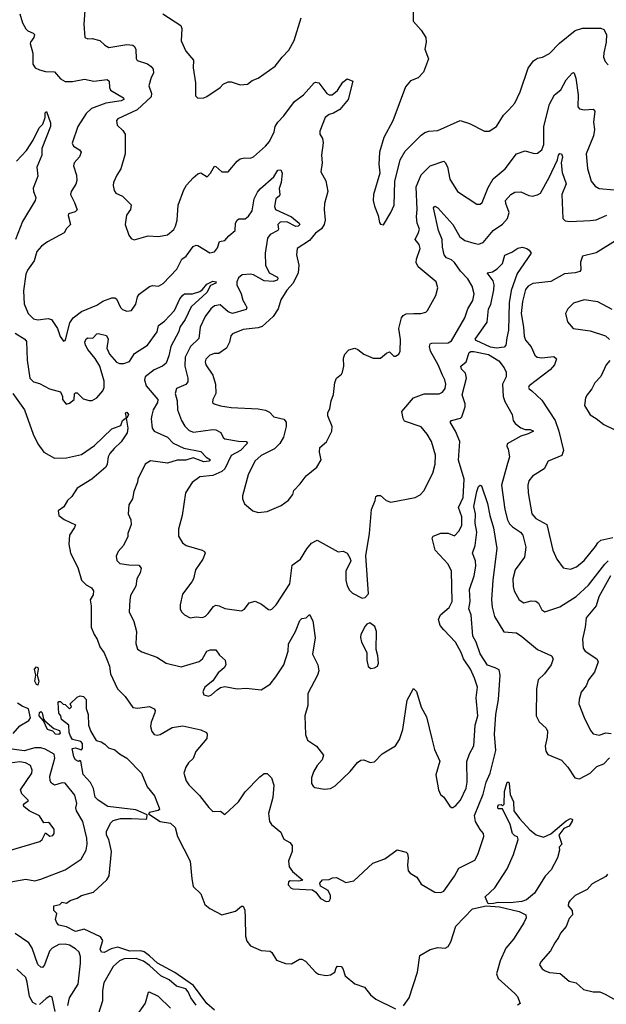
# Model space of a CAD drawing. Extents: x 1493970 to 1595317, y 729910 to 844791.
# Tile 288 of 338: x 1576035 to 1579922, y 795402 to 801934. Entities that reach past the tile are written whole.
import ezdxf

# ---------------------------------------------------------------- set-up
doc = ezdxf.new("R2010")
doc.units = 0

msp = doc.modelspace()

# ---------------------------------------------------------------- linework, layer by layer
at = {"layer": '0CON10XD'}
for points in [[(1578643.8, 802105), (1578641.2, 801925), (1578695, 801863.3), (1578725.8, 801815.8), (1578728.8, 801785), (1578719.3, 801739.3), (1578743.3, 801675), (1578710, 801585), (1578675, 801547.5), (1578625, 801527.5), (1578592.1, 801487.9), (1578506.6, 801263.4), (1578446.8, 801153.2), (1578418.8, 801055), (1578416.1, 801013.9), (1578413.8, 800975), (1578422, 800915), (1578380, 800775), (1578378, 800735), (1578385.9, 800695.9), (1578410, 800635), (1578418.3, 800588.3), (1578426.4, 800576.4), (1578445, 800573.8), (1578494.2, 800655), (1578516.1, 800703.9), (1578519.8, 800860.2), (1578556.3, 801003.7), (1578588.3, 801061.7), (1578695, 801167.5), (1578718.8, 801185), (1578745, 801194.4), (1578805, 801198.1), (1578954.4, 801264.4), (1579015.5, 801245.5), (1579115, 801194), (1579145, 801194), (1579195, 801226.2), (1579240.2, 801299.8), (1579275, 801336), (1579315, 801380), (1579351.2, 801455), (1579405, 801612.5), (1579438.8, 801661.2), (1579465, 801678.8), (1579500, 801685), (1579545, 801710), (1579611.2, 801778.8), (1579715, 801862.1), (1579765, 801877.5), (1579885, 801877.8), (1579905, 801868), (1579922.2, 801835), (1579920.5, 801785), (1579904.5, 801715), (1579904.3, 801685), (1579915, 801657.5), (1579933.3, 801635)], [(1576468.6, 802025), (1576458.9, 801905), (1576466.7, 801815), (1576485, 801806.2), (1576515, 801809.2), (1576565, 801795.6), (1576598, 801765), (1576625, 801749.5), (1576745, 801768.2), (1576783.8, 801765), (1576795.4, 801755.4), (1576804.4, 801735), (1576807.2, 801677.2), (1576813.4, 801663.4), (1576881.2, 801641.2), (1576905, 801624.3), (1576918.6, 801605), (1576920.3, 801579.7), (1576905, 801550), (1576891.4, 801495), (1576907.5, 801445), (1576905, 801422), (1576813.4, 801336.6), (1576685, 801275.8), (1576676.7, 801265), (1576680, 801235), (1576718.3, 801198.3), (1576734.1, 801174.1), (1576734.5, 801105), (1576733.1, 801045), (1576705.6, 800945), (1576678.3, 800901.7), (1576656.8, 800853.2), (1576654.4, 800834.4), (1576660.6, 800800.6), (1576672.3, 800782.3), (1576715, 800763.8), (1576772.5, 800705), (1576769.2, 800675), (1576743, 800637), (1576734, 800575), (1576756.7, 800505), (1576772.3, 800482.3), (1576793.9, 800473.9), (1576885, 800499.2), (1576955, 800495.8), (1577015, 800505.8), (1577055, 800543.1), (1577067.7, 800565), (1577077.3, 800605), (1577085, 800702.5), (1577121.8, 800805), (1577139.4, 800835), (1577184.2, 800885), (1577215, 800912), (1577235, 800918), (1577277.7, 800892.3), (1577298.8, 800915), (1577325, 800962.5), (1577335, 800960), (1577374.4, 800924.4), (1577415, 800924.2), (1577476.7, 800995), (1577495, 801010), (1577525, 801017.5), (1577565, 801016.2), (1577585, 801023.8), (1577664.5, 801095.5), (1577689.4, 801125), (1577720.2, 801189.8), (1577728.1, 801225), (1577746, 801254), (1577785, 801295.6), (1577855, 801391.8), (1577914.2, 801435.8), (1577985, 801513.8), (1577995, 801520), (1578015.8, 801515.8), (1578069.2, 801445), (1578085, 801435.6), (1578105, 801435.6), (1578140, 801465), (1578175, 801520), (1578205, 801542.5), (1578242.5, 801525), (1578211.8, 801405), (1578155, 801338.8), (1578115, 801314.6), (1578084.4, 801305), (1578059.3, 801285), (1578023.1, 801195), (1578022.9, 801175), (1578041.9, 801145), (1578046.4, 801116.4), (1578034.7, 801035.3), (1578037.9, 800985), (1578030, 800925), (1578062.2, 800865), (1578077.5, 800795), (1578054.4, 800714.4), (1578051.9, 800675), (1578058.6, 800605), (1578051.4, 800575), (1578035, 800546.2), (1577995, 800516.7), (1577955, 800470), (1577874, 800415), (1577869.4, 800375), (1577884.4, 800305), (1577878.9, 800255), (1577846.7, 800185), (1577805, 800139.5), (1577764.3, 800075), (1577747.3, 800015), (1577714.2, 799965.8), (1577640.4, 799899.6), (1577615, 799890.2), (1577515, 799878.5), (1577445, 799848.8), (1577434.2, 799835.8), (1577425.5, 799794.5), (1577404.6, 799755.4), (1577355, 799719.4), (1577325, 799718.9), (1577295, 799708.9), (1577268.3, 799681.7), (1577263.3, 799665), (1577268.1, 799645), (1577314.4, 799575), (1577333, 799517), (1577334.2, 799455), (1577313.6, 799413.6), (1577313.3, 799395), (1577322.5, 799385), (1577365, 799371.4), (1577435, 799361.9), (1577615, 799351.8), (1577663.7, 799343.7), (1577690.2, 799330.2), (1577719.7, 799299.7), (1577785, 799284.2), (1577800.8, 799265), (1577800.6, 799235), (1577781.9, 799165), (1577757.9, 799122.1), (1577722.2, 799087.8), (1577635, 799043.1), (1577591.9, 799005), (1577549.4, 798915), (1577511.2, 798775), (1577510, 798755), (1577525, 798722.5), (1577580, 798675), (1577615, 798663.8), (1577675, 798671.2), (1577768.3, 798711.7), (1577815, 798746.2), (1577844, 798785), (1577851.7, 798811.7), (1577894, 798855), (1577932.8, 798907.2), (1578003.3, 798965), (1578033.3, 799015), (1578020.8, 799065), (1578022.9, 799095), (1578066.7, 799133.3), (1578102.9, 799205), (1578104.4, 799234.4), (1578077.5, 799305), (1578075.8, 799325), (1578090, 799355), (1578098, 799405), (1578113, 799447), (1578122.5, 799527.5), (1578133.9, 799556.1), (1578167.7, 799582.3), (1578173.8, 799595), (1578182, 799635), (1578180.5, 799689.5), (1578188.8, 799715), (1578215, 799743.3), (1578255, 799753.8), (1578275, 799746.2), (1578315, 799716), (1578377.5, 799687.5), (1578425, 799688.1), (1578465, 799722.5), (1578485, 799730.8), (1578515, 799701.2), (1578525, 799702), (1578546.2, 799715), (1578555.8, 799734.2), (1578558.3, 799811.7), (1578548, 799885), (1578564.2, 799955.8), (1578575, 799970.6), (1578595, 799981.5), (1578645.6, 799984.4), (1578692.5, 799985), (1578725, 799994.4), (1578738, 800005), (1578792, 800105), (1578805.8, 800155), (1578794.3, 800194.3), (1578674.6, 800294.6), (1578663, 800323), (1578664.6, 800345), (1578688.1, 800415), (1578682, 800442), (1578654.2, 800475), (1578678.3, 800521.7), (1578683.1, 800545), (1578667.8, 800585), (1578663.3, 800625), (1578667.9, 800675), (1578661.9, 800825), (1578695.9, 800905), (1578754.3, 800965), (1578845, 800994.2), (1578855, 800986.2), (1578868.5, 800958.5), (1578885.4, 800875.4), (1578935, 800794.3), (1579065, 800710.8), (1579085, 800710.8), (1579098.9, 800721.1), (1579139, 800821), (1579171.6, 800878.4), (1579251.1, 800945), (1579325.9, 801044.1), (1579385, 801064.4), (1579443, 801047), (1579465, 801048.8), (1579495, 801070), (1579506.9, 801105), (1579507.8, 801225), (1579545, 801372.9), (1579577.9, 801435), (1579620.7, 801469.3), (1579655, 801535.7), (1579695, 801578.8), (1579705, 801583.3), (1579708.8, 801578.8), (1579719.4, 801545), (1579736, 801435), (1579732.2, 801355), (1579745, 801342.7), (1579775, 801336.2), (1579835, 801340), (1579846.4, 801326.4), (1579836.5, 801255), (1579843.5, 801205), (1579837.7, 801162.3), (1579788.2, 801045), (1579796.6, 800946.6), (1579821.7, 800861.7), (1579848.7, 800828.7), (1579875, 800814.4), (1579974.4, 800804.4)], [(1576035, 801972), (1576052.3, 801912.3), (1576075, 801873.5), (1576089.2, 801859.2), (1576124.4, 801845), (1576133.2, 801835), (1576128.9, 801815), (1576105.7, 801785), (1576104.3, 801775), (1576120.6, 801710.6), (1576121.2, 801638.8), (1576136, 801615), (1576165, 801600.6), (1576205, 801590), (1576265, 801587.8), (1576305, 801542.5), (1576335, 801524.4), (1576385, 801522.7), (1576465, 801539.4), (1576525, 801526.5), (1576615, 801538), (1576627.5, 801525), (1576629.1, 801485), (1576636.8, 801466.8), (1576722.9, 801415), (1576725.5, 801405), (1576708, 801395), (1576605, 801379.6), (1576510.5, 801345), (1576475, 801310.5), (1576420.5, 801225), (1576382.5, 801115), (1576390, 801095), (1576431.5, 801071.5), (1576441.4, 801055), (1576430, 801025), (1576395.6, 800985), (1576390, 800965), (1576411.4, 800901.4), (1576413.5, 800866.5), (1576406.7, 800843.3), (1576375.7, 800794.3), (1576371.4, 800775), (1576398.8, 800721.2), (1576415, 800672.5), (1576401.1, 800658.9), (1576358.8, 800645), (1576356.2, 800635), (1576370.8, 800575), (1576345, 800548.8), (1576330.3, 800519.7), (1576219.4, 800460.6), (1576178.9, 800431.1), (1576147.5, 800395), (1576130.8, 800335), (1576087.2, 800272.8), (1576074.6, 800245), (1576059.1, 800135), (1576065, 800050), (1576091.5, 799985), (1576125, 799950.5), (1576155, 799943.1), (1576222.3, 799952.3), (1576244.6, 799944.6), (1576285.5, 799885.5), (1576302.1, 799832.1), (1576325, 799801.2), (1576335, 799806.7), (1576340.3, 799819.7), (1576367, 799923), (1576389.2, 799955), (1576445, 799998.8), (1576545, 800040.7), (1576585, 800066.2), (1576645, 800088.9), (1576665, 800089.4), (1576675, 800082), (1576702.5, 800025), (1576715, 800012), (1576745, 800000), (1576775, 800003.8), (1576805, 800046.7), (1576814.5, 800095), (1576826.2, 800113.8), (1576895, 800162.9), (1576915, 800170), (1576955, 800166.7), (1576985, 800184), (1577075, 800278.6), (1577110, 800345), (1577137.5, 800365), (1577185, 800430), (1577205, 800438.8), (1577215, 800436.2), (1577295, 800387.5), (1577325, 800392.9), (1577345, 800420.6), (1577358.7, 800461.3), (1577395, 800468.6), (1577420.2, 800499.8), (1577461.4, 800535), (1577465.4, 800584.6), (1577475.4, 800604.6), (1577486.8, 800613.2), (1577528.1, 800611.9), (1577550.4, 800629.6), (1577575, 800666), (1577588.1, 800745), (1577610.5, 800789.5), (1577627.8, 800812.2), (1577719.4, 800890.6), (1577745, 800936.1), (1577765, 800937.5), (1577773.9, 800915), (1577766.6, 800853.4), (1577753.2, 800815), (1577758.8, 800775), (1577755.7, 800764.3), (1577731.9, 800745), (1577724.2, 800695), (1577728.8, 800675), (1577835.5, 800625), (1577885.6, 800585), (1577890, 800575), (1577879.2, 800565), (1577865, 800562.9), (1577805, 800593.3), (1577759.7, 800590.2), (1577745.5, 800575), (1577749.6, 800545), (1577744.7, 800535.3), (1577695, 800508), (1577676.7, 800485), (1577662, 800385), (1577663.8, 800305), (1577688, 800255), (1577741.9, 800225), (1577745.2, 800215), (1577740, 800205), (1577715, 800196.5), (1577655, 800200.5), (1577585, 800240.5), (1577565, 800244.8), (1577508.3, 800241.7), (1577485, 800220.8), (1577473.3, 800195), (1577474.5, 800175), (1577503.3, 800115), (1577513.7, 800073.7), (1577532, 800042)], [(1576983.7, 801973.7), (1577102.5, 801895), (1577108.1, 801875), (1577104.3, 801794.3), (1577135.8, 801725), (1577185.8, 801665), (1577184.2, 801615), (1577200.6, 801515), (1577199.3, 801429.3), (1577215, 801413.3), (1577255, 801416.2), (1577275, 801424), (1577363.8, 801485), (1577383.8, 801505), (1577415, 801521.2), (1577435, 801521.2), (1577495, 801501.2), (1577545, 801506.7)], [(1577545, 801506.7), (1577575, 801531.2), (1577615, 801546.7), (1577726.7, 801625), (1577774.1, 801685.9), (1577818.8, 801731.2), (1577854, 801795), (1577900.8, 801945)], [(1576014.1, 800995), (1576079.3, 801065), (1576124.6, 801135), (1576162.9, 801217.1), (1576188.6, 801241.4), (1576203.3, 801285), (1576204, 801315), (1576212.5, 801325), (1576239.1, 801249.1), (1576238.9, 801225), (1576181.3, 801078.7), (1576181.4, 801035), (1576148.1, 800955), (1576154.4, 800895), (1576124.6, 800815.4), (1576125.5, 800795), (1576140.6, 800755), (1576138.1, 800735), (1576054.1, 800595.9), (1576006.4, 800475)], [(1577532, 800042), (1577540.8, 800025), (1577535, 800010.8), (1577445.3, 799984.7), (1577415, 799996.1), (1577362.8, 800042.7), (1577325, 800036.6), (1577300.3, 800015), (1577264.7, 799965), (1577230, 799895), (1577221.1, 799818.9), (1577165.4, 799765), (1577130, 799695), (1577128.1, 799635), (1577149.3, 799555), (1577148.5, 799531.5), (1577135.3, 799514.7), (1577073.1, 799486.9), (1577063.8, 799455), (1577077.3, 799405), (1577081.2, 799345), (1577106.7, 799275), (1577128, 799238), (1577157.6, 799207.6), (1577186.9, 799196.9), (1577314.7, 799214.7), (1577335, 799212.8), (1577366.5, 799195), (1577382.4, 799162.4), (1577393.4, 799153.4), (1577485, 799138.2), (1577536.3, 799136.3), (1577544.2, 799125), (1577539.5, 799119.5), (1577497.3, 799075), (1577435, 799043.1), (1577394.7, 798955.3), (1577375, 798936.9), (1577315, 798909.3), (1577227.8, 798902.2), (1577177.2, 798862.8), (1577134.2, 798795), (1577110.8, 798645), (1577087.5, 798555), (1577087.3, 798507.3), (1577113.4, 798463.4), (1577136.8, 798446.8), (1577244.2, 798414.2), (1577260, 798405), (1577263.3, 798395), (1577248.8, 798355), (1577198.8, 798285), (1577186.2, 798225), (1577176.2, 798205), (1577113.3, 798123.3), (1577098.3, 798051.7), (1577098.8, 798025), (1577106.4, 798006.4), (1577127.5, 797985), (1577165, 797966.7), (1577205, 797973.3), (1577245, 797968.8), (1577265, 797976.7), (1577284.2, 797995.8), (1577318.3, 798041.7), (1577335, 798049.2), (1577355.5, 798045.5), (1577395, 798028.6), (1577505, 798012), (1577525, 798023.8), (1577556.2, 798065), (1577595, 798076), (1577636.9, 798056.9), (1577682.3, 798022.3), (1577695, 798018.8), (1577705, 798023.8), (1577735, 798053.3), (1577825, 798191.2), (1577840.8, 798315), (1577895.7, 798355), (1577937, 798423), (1577968.3, 798461.7), (1578005, 798482), (1578145, 798403.8), (1578178.3, 798408.3), (1578203.9, 798393.9), (1578223.3, 798365), (1578228.8, 798345), (1578196, 798275), (1578195.8, 798215), (1578205, 798177.5), (1578219.5, 798149.5), (1578239.3, 798129.3), (1578305, 798097.5), (1578325, 798100), (1578346, 798125), (1578328.3, 798378.3), (1578351.9, 798525), (1578365.8, 798685), (1578391.2, 798745), (1578395, 798770), (1578405, 798777.5), (1578425, 798776.7), (1578463.9, 798743.9), (1578495, 798733.3), (1578655.5, 798764.5), (1578687.4, 798782.6), (1578712.4, 798807.6), (1578772.5, 798925), (1578787.5, 798985), (1578789.2, 799045), (1578764.2, 799135), (1578735.7, 799185), (1578695, 799234), (1578585, 799270), (1578575, 799287.5), (1578567.5, 799335), (1578645, 799425.6), (1578715, 799451.1), (1578815, 799452.5), (1578837, 799463), (1578853, 799487), (1578858.1, 799515), (1578851.9, 799545), (1578835.5, 799575), (1578808.1, 799645), (1578757.2, 799735), (1578750.9, 799765), (1578755, 799783.3), (1578765, 799788.6), (1578875, 799790.8), (1578895, 799802.9), (1578984.7, 799955), (1579005, 800016.2), (1579038.3, 800071.7), (1579045.4, 800115), (1579032.5, 800165), (1579005.3, 800215), (1578956.2, 800265), (1578915, 800322.9), (1578895, 800340), (1578862.5, 800355), (1578846.9, 800375), (1578836.7, 800425), (1578835.2, 800475.2), (1578809.2, 800535), (1578776.9, 800685), (1578785, 800697.1), (1578805, 800686.4), (1578904.4, 800575), (1578952.3, 800492.3), (1578985, 800468.7), (1579045, 800450.4), (1579075, 800445.5), (1579105.7, 800455), (1579171.9, 800535), (1579235, 800577.3), (1579268.2, 800615), (1579278, 800655), (1579255.6, 800715), (1579254.4, 800735), (1579290, 800775), (1579315, 800788.9), (1579355, 800792.9), (1579407.7, 800767.7), (1579433.9, 800763.9), (1579465, 800771.2), (1579485, 800784), (1579543.2, 800886.8), (1579599.4, 801005), (1579605, 801035.8), (1579615, 801046.7), (1579625, 801044.2), (1579632.7, 801025), (1579622.5, 800985), (1579629.4, 800919.4), (1579656.2, 800845), (1579627.1, 800775), (1579634.4, 800615), (1579650.4, 800600.4), (1579680, 800595), (1579815, 800602.5), (1579855, 800606.2), (1579925, 800636.1)], [(1579995, 800473.1), (1579855, 800386.7), (1579763.3, 800365), (1579750.8, 800325), (1579754, 800275), (1579746.4, 800263.6), (1579716, 800254), (1579645, 800248.9), (1579555, 800196.8), (1579435, 800182.7), (1579403.1, 800165), (1579386.2, 800145), (1579366.7, 800065), (1579357.5, 799985), (1579373.8, 799895), (1579377.5, 799835), (1579386.9, 799806.9), (1579425, 799764), (1579448.7, 799708.7), (1579463.8, 799695), (1579495, 799690), (1579575, 799699.5), (1579592.5, 799685), (1579578.5, 799645), (1579549.2, 799610.8), (1579411.2, 799505), (1579406.2, 799495), (1579410, 799485), (1579429.3, 799470.7), (1579495, 799410.6), (1579583.1, 799275), (1579608.2, 799205), (1579639.2, 799075), (1579626.8, 799043.2), (1579536.7, 799005), (1579511.2, 798955), (1579433.8, 798905), (1579408, 798875), (1579401.4, 798845), (1579404.4, 798795), (1579428.6, 798655), (1579455, 798625.6), (1579527.1, 798585), (1579567.5, 798415), (1579594, 798355), (1579635, 798298), (1579685, 798288), (1579725, 798304.2), (1579775, 798345.8), (1579850.8, 798439.1), (1579865, 798463.3), (1579885, 798481.5), (1579965, 798498.5)], [(1579195, 799755.3), (1579155, 799761.9), (1579060, 799805), (1579052.4, 799815), (1579132.2, 799927.8), (1579142, 800015), (1579156.2, 800045), (1579177.3, 800142.7), (1579179.2, 800175), (1579172.5, 800202.5), (1579133.3, 800255), (1579167.9, 800262.1), (1579198.8, 800281.2), (1579234, 800316), (1579248.7, 800371.3), (1579295, 800390.9), (1579335, 800419.1), (1579365, 800424.3), (1579395, 800415.8), (1579411.2, 800405), (1579423.3, 800385), (1579330.7, 800249.3), (1579291.9, 800138.1), (1579278.2, 800055), (1579273.1, 799875), (1579263.6, 799823.6), (1579255.2, 799774.8), (1579245, 799761.1), (1579195, 799755.3)], [(1576004.4, 799855), (1576068.1, 799815), (1576079.5, 799799.5), (1576083.6, 799675), (1576102.5, 799555), (1576125, 799532), (1576165, 799520), (1576231.2, 799485), (1576305.8, 799465.8), (1576317.5, 799435), (1576317.5, 799415), (1576343, 799383), (1576365, 799390), (1576396.2, 799413.8), (1576398.3, 799451.7), (1576405, 799457.5), (1576415, 799457.5), (1576455, 799418.8), (1576495, 799407.1), (1576515, 799408.6), (1576546, 799425), (1576585, 799472), (1576593.5, 799495), (1576594.6, 799535), (1576565.2, 799635.2), (1576535, 799685.6), (1576486.4, 799745), (1576471.1, 799775), (1576466.5, 799795), (1576475, 799817.5), (1576485, 799824.4), (1576519.1, 799820.9), (1576545, 799850), (1576555, 799852.9), (1576609.5, 799839.5), (1576620, 799815), (1576612.2, 799755), (1576628.8, 799715), (1576675, 799662.7), (1576695, 799653.8), (1576725, 799653.1), (1576762.9, 799667.1), (1576795, 799719.5), (1576882.3, 799775), (1576946.3, 799863.7), (1576954.4, 799905), (1576995, 799933.8), (1577059.7, 800005), (1577095, 800082.5), (1577115, 800106), (1577125.7, 800114.3), (1577180, 800115), (1577229.1, 800130.9), (1577246.8, 800143.2), (1577275, 800178.6), (1577315, 800199.5), (1577336.7, 800195), (1577334.2, 800185), (1577300, 800170), (1577274.3, 800125), (1577170, 800030), (1577131.1, 799945), (1577095.4, 799895), (1577088.2, 799865), (1577037.1, 799765), (1577023.9, 799705), (1577004.5, 799655.5), (1576981.2, 799635), (1576925, 799610.3), (1576867.1, 799565), (1576862.1, 799545), (1576871.8, 799505), (1576949.2, 799415), (1576947.7, 799395), (1576919.1, 799345), (1576910.6, 799309.4), (1576905.6, 799285), (1576913.3, 799225), (1576925.7, 799205), (1577014.1, 799164.1), (1577050.6, 799125), (1577122.1, 799092.1), (1577235, 799069.2), (1577271.2, 799031.2), (1577298.6, 799015), (1577290, 799005), (1577255, 798999.8), (1577185, 799028.1), (1577135, 799011.6), (1577078.8, 799011.2), (1577015, 798991.1), (1576901.8, 799008.2), (1576865.8, 798985), (1576816.7, 798885), (1576816.2, 798865), (1576791.9, 798805), (1576782.9, 798755), (1576758, 798715), (1576753.8, 798655), (1576771.2, 798615), (1576773.8, 798585), (1576752, 798525), (1576751.2, 798505), (1576722.5, 798445), (1576687.5, 798405), (1576674, 798375), (1576677.3, 798347.3), (1576697.1, 798327.1), (1576758.1, 798318.1), (1576825, 798315.8), (1576840, 798295), (1576832, 798265), (1576811.1, 798225), (1576803.5, 798175), (1576767.8, 798115), (1576763.4, 798083.4), (1576760.6, 798005), (1576790.6, 797940.6), (1576808.8, 797875), (1576803.3, 797795), (1576815, 797758.8), (1576845, 797739.4), (1576942.5, 797705), (1577005.7, 797665.7), (1577105, 797640), (1577224.2, 797675.8), (1577245.5, 797695), (1577275, 797744.3), (1577295.7, 797754.3), (1577335, 797754.2), (1577358.9, 797718.9), (1577395.8, 797685), (1577400, 797655), (1577388.6, 797635), (1577349.5, 797600.5), (1577315, 797548.6), (1577262, 797505), (1577249.2, 797475), (1577254.3, 797454.3), (1577285, 797446.2), (1577306.7, 797455), (1577342.4, 797487.6), (1577365, 797502.9), (1577395, 797509.4), (1577475, 797494.5), (1577535, 797499.5), (1577635, 797489.4), (1577693.3, 797526.7), (1577732.9, 797575), (1577784.4, 797655), (1577813.8, 797745), (1577816, 797794), (1577861.8, 797875), (1577890.7, 797949.3), (1577905, 797962), (1577933.6, 797966.4), (1577955, 797987.5), (1577976.1, 797946.1), (1577992.3, 797832.3), (1577975.6, 797725), (1578010, 797655), (1578017.1, 797615), (1578008.1, 797585), (1577944.4, 797465), (1577944.2, 797385), (1577924.4, 797315), (1577927.5, 797192.5), (1577941.2, 797155), (1578001.2, 797115), (1578048, 797055), (1578038, 797025), (1578005, 796986.2), (1577981.9, 796945), (1577967.5, 796905), (1577967.7, 796867.7), (1577978.3, 796848.3), (1577990.5, 796840.5), (1578055, 796830), (1578095, 796834), (1578125, 796852), (1578224.4, 796945.6), (1578274.1, 797005.9), (1578295, 797022.5), (1578315, 797023.3), (1578356.4, 797006.4), (1578385, 797010), (1578437, 797063), (1578525, 797116.2), (1578550.7, 797159.3), (1578573.3, 797225), (1578601.2, 797418.8), (1578645, 797497.5), (1578665, 797477.5), (1578694.5, 797374.5), (1578729.3, 797309.3), (1578766, 797164), (1578782.7, 797092.7), (1578818.8, 797015), (1578791.4, 796925), (1578810.8, 796825), (1578824, 796795), (1578845.8, 796775.8), (1578885, 796717.5), (1578895, 796707.5), (1578905, 796707.5), (1578925, 796721.2), (1578955, 796756.2), (1578993.1, 796835), (1579000.5, 796875), (1578996.8, 797013.2), (1579015, 797063.8), (1579043.6, 797116.4), (1579051.9, 797255), (1579070, 797315), (1579059.1, 797435), (1579067.8, 797505), (1579049.1, 797565), (1579021.2, 797625), (1578975.5, 797695), (1578960.9, 797735), (1578922.2, 797805), (1578845, 797887.1), (1578821.1, 797915), (1578810, 797955), (1578823.9, 797986.1), (1578881.1, 798035), (1578899.6, 798075), (1578895.4, 798275), (1578875, 798321.4), (1578787.1, 798415), (1578768, 798495), (1578775, 798508.8), (1578825, 798527.1), (1578875, 798528.6), (1578915, 798510), (1578947.1, 798542.9), (1578965, 798580), (1578965.3, 798635), (1578941.9, 798698.1), (1578972.8, 798765), (1578979.8, 798885), (1578942.4, 799012.4), (1578950.5, 799135), (1578922.9, 799205), (1578887.5, 799265), (1578896.7, 799275), (1578955, 799290), (1578965, 799299.4), (1578986.1, 799365), (1578985.8, 799385), (1578967, 799445), (1578994.8, 799555), (1578988.2, 799588.2), (1578963.1, 799615), (1578958.5, 799635), (1578993.8, 799665), (1579014.2, 799725), (1579025, 799732.4), (1579045, 799733.4), (1579142.1, 799712.1), (1579210.3, 799670.3), (1579244.5, 799625), (1579257.8, 799595), (1579257.8, 799565), (1579234.6, 799515), (1579238.8, 799435), (1579250.1, 799400.1), (1579298.6, 799315), (1579304, 799275), (1579318, 799255), (1579355.4, 799225.4), (1579385, 799215.4), (1579416.7, 799215), (1579438.6, 799205), (1579405, 799185.5), (1579355, 799171.6), (1579265, 799120), (1579262, 799105), (1579272.5, 799085), (1579280.4, 799035), (1579263.3, 798975), (1579228, 798845), (1579248.9, 798685), (1579267.6, 798615), (1579280.5, 798590.5), (1579299.9, 798569.9), (1579353.5, 798535), (1579367.9, 798515), (1579389.7, 798435), (1579380.6, 798369.4), (1579318.1, 798285), (1579303.3, 798225), (1579304.6, 798174.6), (1579311.9, 798145), (1579345, 798086.2), (1579375.9, 798065.9), (1579425, 798078.6), (1579455, 798077.5), (1579472.6, 798062.6), (1579495, 798018), (1579515, 798005.8), (1579615, 798040), (1579723, 798107), (1579805, 798183.2), (1579911.7, 798321.7)], [(1579961.7, 800011.7), (1579865, 800061.1), (1579775, 800075.6), (1579705, 800053.8), (1579667.5, 800015), (1579652.5, 799985), (1579665, 799930), (1579703.3, 799885), (1579815, 799869.4), (1579916.8, 799836.8), (1579943, 799813)], [(1579945, 799673.8), (1579920, 799645), (1579885, 799566.7), (1579846, 799525), (1579825.8, 799485), (1579794.2, 799445), (1579784.3, 799425), (1579777.5, 799375), (1579815, 799312), (1579855, 799289.2), (1579905, 799248.8), (1579975, 799216.2)], [(1575990, 799455), (1576065.4, 799345.4), (1576124.5, 799185), (1576155, 799119.2), (1576195, 799065.8), (1576265.8, 799024.2), (1576345, 799027.9), (1576445, 799048.6), (1576530.2, 799109.8), (1576645, 799219.2), (1576705, 799242), (1576716.9, 799275), (1576743.3, 799295), (1576736.7, 799325), (1576745, 799329.2), (1576755.5, 799315), (1576745, 799290), (1576740, 799290), (1576752.1, 799225), (1576747.8, 799192.2), (1576707.4, 799132.6), (1576660, 799090), (1576632.5, 799055), (1576621.8, 799035), (1576614.4, 798985), (1576605.7, 798965), (1576512.9, 798885), (1576415, 798825.5), (1576379.3, 798770.7), (1576351.4, 798745), (1576327.9, 798702.1), (1576290, 798675), (1576295, 798643.8), (1576328.9, 798618.9), (1576403.3, 798583.3), (1576398.8, 798565), (1576364.3, 798515), (1576361.1, 798455), (1576371.5, 798395), (1576418.8, 798298.8), (1576444.6, 798215), (1576474.3, 798185), (1576510, 798165), (1576524.2, 798145), (1576522.1, 798117.9), (1576501.2, 798085), (1576508, 798045), (1576507.5, 797905), (1576527.8, 797855), (1576547.5, 797825), (1576564.5, 797774.5), (1576593.7, 797733.7), (1576615.3, 797685.3), (1576630, 797645), (1576635.6, 797595), (1576682, 797495), (1576733.7, 797443.7), (1576785, 797371.9), (1576815, 797366.4), (1576895, 797377.5), (1576925, 797363.3), (1576932, 797352), (1576930.8, 797335), (1576905.6, 797275), (1576900.8, 797245), (1576910.9, 797210.9), (1576925, 797192), (1576945, 797187.5), (1576965, 797192.9), (1577045, 797238), (1577115, 797249.5), (1577235, 797224), (1577272.5, 797205), (1577277.5, 797195), (1577273.8, 797165), (1577201.1, 797078.9), (1577185, 797033.3), (1577152.5, 797005), (1577135, 796976.2), (1577121.4, 796935), (1577137.1, 796885), (1577155, 796858), (1577225, 796787.5), (1577287.2, 796707.2), (1577315, 796681.2), (1577365, 796684.3), (1577395, 796662), (1577484.4, 796745), (1577528, 796812), (1577625, 796912), (1577655, 796933.3), (1577675, 796932.5), (1577703.8, 796905), (1577719.2, 796855), (1577712.9, 796775), (1577683, 796667), (1577690, 796615), (1577703.3, 796595), (1577766, 796545), (1577772.9, 796522.9), (1577785, 796498.8), (1577825, 796476.2), (1577840, 796455), (1577839.2, 796415), (1577816, 796355), (1577821.4, 796315), (1577843.4, 796283.4), (1577910, 796225), (1577885, 796218.8), (1577827.7, 796222.3), (1577816.1, 796213.9), (1577814.3, 796194.3), (1577832.7, 796172.7), (1577845, 796168.8), (1577975, 796162.5), (1577996.4, 796146.4), (1578027.5, 796105), (1578065, 796084), (1578085, 796087.5), (1578093.3, 796105), (1578093.8, 796125), (1578077.7, 796157.7), (1578027.5, 796185), (1578022.5, 796205), (1578041.7, 796228.3), (1578085, 796230), (1578108.3, 796241.7), (1578135, 796242.5), (1578195, 796210), (1578249.5, 796220.5), (1578375, 796337.5), (1578455, 796367.5), (1578535, 796426.2), (1578595, 796412.5), (1578603.6, 796403.6), (1578610, 796375), (1578604, 796325), (1578608.3, 796288.3), (1578622.1, 796272.1), (1578665.5, 796245.5), (1578695, 796200), (1578785, 796146), (1578825, 796143.5), (1578845, 796153.1), (1578916.7, 796253.3), (1578944.5, 796305.5), (1579050.8, 796359.2), (1579070.8, 796395), (1579111.2, 796515), (1579108, 796535), (1579085, 796562), (1579054.5, 796615), (1579047.5, 796655), (1579105, 796795.7), (1579126.2, 796875), (1579151.8, 796935), (1579189.5, 797085), (1579180, 797195), (1579188.9, 797325), (1579206.8, 797425), (1579218.3, 797585), (1579210.9, 797620.9), (1579185, 797634.6), (1579135, 797651.8), (1579086.8, 797726.8), (1579060.6, 797805), (1579037.9, 797845), (1579026.8, 797985), (1579010.7, 798025), (1579019.1, 798075), (1579014.7, 798155), (1579046.6, 798245), (1579058.3, 798308.3), (1579054.6, 798344.6), (1579036.2, 798395), (1579053.7, 798445), (1579063.4, 798533.4), (1579054, 798595), (1579055.3, 798655.3), (1579043.8, 798705), (1579062.9, 798805), (1579075, 798837.5), (1579085, 798846.7), (1579095, 798842.5), (1579135.5, 798725), (1579149.1, 798645), (1579175, 798563.3), (1579197.1, 798425), (1579170, 798215), (1579160.5, 798085), (1579165, 798036.2), (1579180, 797975), (1579242.6, 797872.6), (1579326.1, 797866.1), (1579363, 797843), (1579466.4, 797756.4), (1579557.8, 797715), (1579570, 797695), (1579557.5, 797655), (1579512.9, 797595), (1579469.4, 797555), (1579458.5, 797495), (1579457.5, 797315), (1579476.7, 797276.7), (1579522.9, 797235), (1579531.9, 797215), (1579530.6, 797175), (1579516.9, 797115), (1579521.7, 797081.7), (1579535, 797058.8), (1579625, 797021.2), (1579666.2, 796975), (1579712.5, 796905), (1579745, 796898.8), (1579815, 796934.6), (1579859.4, 796980.6), (1579905, 796998.2), (1579943.3, 797036.7)], [(1579911.7, 798321.7), (1579935, 798344.7)], [(1579950.3, 798245), (1579872.8, 798105), (1579854.1, 798045), (1579789.1, 797965), (1579782.1, 797905), (1579763.1, 797825), (1579768.1, 797765), (1579782, 797745), (1579859.2, 797695), (1579867.8, 797675), (1579843.1, 797605), (1579803.1, 797555), (1579787.5, 797515), (1579755, 797473.8), (1579741.1, 797425), (1579739.4, 797395), (1579774.4, 797305), (1579818, 797218), (1579835, 797195.8), (1579875, 797188.5), (1579917.8, 797202.2), (1579955, 797198.2)], [(1578360.7, 797630.7), (1578385, 797633.3), (1578406.7, 797645), (1578413.3, 797665), (1578408, 797715), (1578396, 797755), (1578400, 797875), (1578389.1, 797909.1), (1578355, 797933.3), (1578335.9, 797924.1), (1578325, 797910), (1578296.2, 797855), (1578292, 797835), (1578300, 797805), (1578336, 797736), (1578336, 797685), (1578344, 797644), (1578360.7, 797630.7)], [(1576155, 797518.8), (1576145, 797523.8), (1576135.6, 797545), (1576142.5, 797585), (1576132.5, 797625), (1576145, 797641.4), (1576155, 797636), (1576157.9, 797625), (1576150, 797585), (1576161.5, 797545), (1576155, 797518.8)], [(1577325, 795362.5), (1577275, 795407.5), (1577187.2, 795527.2), (1577063, 795613), (1576948.8, 795675), (1576895, 795723.8), (1576859.5, 795749.5), (1576837, 795757), (1576765, 795754.1), (1576685, 795780.3), (1576640.4, 795769.6), (1576595, 795745.6), (1576577.1, 795747.1), (1576567.7, 795767.7), (1576585.6, 795825), (1576569.4, 795849.4), (1576461.2, 795901.2), (1576405, 795886), (1576345, 795916), (1576295, 795927.5), (1576281.7, 795941.7), (1576272.5, 795965), (1576280, 796005), (1576260, 796025), (1576260, 796055), (1576300, 796065), (1576315, 796080), (1576345, 796072.5), (1576369.3, 796090.7), (1576415, 796106), (1576445, 796123.8), (1576523.6, 796146.4), (1576613, 796227), (1576626.7, 796255), (1576643.1, 796415), (1576625.8, 796495.8), (1576610, 796525), (1576610.5, 796549.5), (1576635.8, 796605), (1576655, 796622.2), (1576702.5, 796635), (1576775.3, 796634.7), (1576869.4, 796630.6), (1576878.1, 796635), (1576878.6, 796658.6), (1576805, 796693.1), (1576618.6, 796715), (1576555, 796755.6), (1576535, 796776.9), (1576522.8, 796832.8), (1576503.6, 796873.6), (1576455, 796926.7), (1576440, 797015), (1576435, 797020), (1576425, 797013.3), (1576405, 797023.8), (1576392.5, 797045), (1576381.7, 797098.3), (1576405, 797103.3), (1576445, 797090), (1576451.7, 797098.3), (1576451.7, 797131.7), (1576440, 797145), (1576385, 797160), (1576371.7, 797181.7), (1576362.5, 797205), (1576360, 797255), (1576311.7, 797291.7), (1576307, 797317), (1576293, 797333), (1576290, 797405), (1576295, 797410), (1576305, 797410), (1576323, 797393), (1576335, 797390), (1576365, 797362.5), (1576377.5, 797375), (1576370, 797395), (1576415, 797440), (1576435, 797447.5), (1576457.5, 797445), (1576476, 797425), (1576476, 797365), (1576487.5, 797325), (1576490, 797255), (1576505, 797212.5), (1576541.7, 797151.7), (1576575, 797143.3), (1576598.3, 797128.3), (1576623.9, 797103.9), (1576665, 797091.2), (1576695, 797063.3), (1576745, 797036), (1576842.5, 796935), (1576878.6, 796845), (1576927.8, 796785), (1576959.4, 796705), (1576960.8, 796695), (1576952.5, 796687.5), (1576895, 796675.5), (1576888, 796665), (1576965, 796614), (1577035, 796603.5), (1577065.8, 796575), (1577080, 796515), (1577165, 796352.5), (1577174.4, 796235.6), (1577185, 796183.3), (1577235.5, 796135.5), (1577262.5, 796065), (1577295, 796037.5), (1577375, 795996.2), (1577465, 796020), (1577505, 796052.5), (1577515, 796052.5), (1577525.9, 796025.9), (1577528.8, 795975), (1577530, 795855), (1577540.7, 795820.7), (1577565, 795790), (1577635, 795759.2), (1577695, 795753.8), (1577706.2, 795745), (1577735.9, 795695.9), (1577795, 795673.1), (1577835, 795670.6), (1577888.3, 795701.7), (1577905, 795702.5), (1577928.3, 795688.3), (1577995, 795616), (1578015, 795602), (1578065, 795592.5), (1578095, 795598), (1578122.5, 795615), (1578130.8, 795645), (1578141.2, 795655), (1578165, 795652.9), (1578175, 795640), (1578190.9, 795590.9), (1578255, 795539.2), (1578318.8, 795515), (1578359.2, 795465), (1578395.4, 795435.4), (1578525, 795372.5)], [(1575992, 797198), (1576035, 797249.1), (1576095, 797285.4), (1576106.3, 797303.7), (1576093.4, 797363.4), (1576050.6, 797380.6), (1576021, 797401)], [(1576295, 797192.5), (1576272, 797195), (1576254.3, 797214.3), (1576219.4, 797225), (1576192, 797282), (1576163.8, 797315), (1576165, 797338.8), (1576175, 797343.8), (1576183.8, 797335), (1576193, 797293), (1576202, 797282), (1576261.2, 797231.2), (1576298.3, 797218.3), (1576301.7, 797198.3), (1576295, 797192.5)], [(1575976.1, 796213.9), (1576075, 796231.5), (1576135, 796221.5), (1576175, 796232.1), (1576335, 796293.3), (1576441.4, 796365), (1576475.4, 796424.6), (1576481.2, 796465), (1576478.9, 796505), (1576452.3, 796615), (1576410, 796685), (1576406, 796705), (1576412.2, 796735), (1576399.1, 796789.1), (1576335, 796868.8), (1576315, 796871.4), (1576265, 796856.9), (1576245, 796868.6), (1576235.4, 796885.4), (1576234.7, 796915), (1576268, 797035), (1576262.1, 797062.1), (1576204.1, 797094.1), (1576175, 797102.9), (1576135, 797103.3), (1576065, 797084.8), (1575903.3, 797105)], [(1575973.3, 796425), (1576167.7, 796482.3), (1576184.4, 796495.6), (1576205, 796540), (1576235, 796517.5), (1576255, 796522), (1576264, 796535), (1576262, 796565), (1576235, 796601.2), (1576225, 796608.8), (1576195, 796606.7), (1576165, 796653.5), (1576097.5, 796685), (1576062.5, 796715), (1576060, 796725), (1576065.8, 796735), (1576093.3, 796755), (1576048.1, 796798.1), (1576040.9, 796825), (1576115.4, 796935), (1576116.9, 796955), (1576106.1, 796986.1), (1576073.8, 797003.8), (1576035, 797011.6), (1575935, 796997.6)], [(1579139.7, 796069.7), (1579118.1, 796115), (1579183.8, 796175), (1579265, 796300.6), (1579307.3, 796395), (1579338.6, 796495), (1579333.9, 796513.9), (1579315, 796519.6), (1579300.9, 796535), (1579285.8, 796595.8), (1579235, 796700), (1579205, 796700), (1579203.3, 796705), (1579203, 796717), (1579210, 796725), (1579225, 796727.5), (1579235, 796720), (1579245, 796730), (1579246.7, 796815), (1579265, 796876.2), (1579275, 796876.2), (1579277.9, 796867.9), (1579284.5, 796794.5), (1579307.3, 796745), (1579310, 796685), (1579346.2, 796635), (1579415, 796560), (1579457.5, 796527.5), (1579505, 796511.2), (1579555, 796534), (1579655, 796618.8), (1579685, 796633.8), (1579697.3, 796627.3), (1579696.7, 796616.7), (1579676.4, 796583.6), (1579640.5, 796569.5), (1579607.5, 796525), (1579627.5, 796465), (1579610, 796445), (1579612.5, 796425), (1579598.8, 796375), (1579556, 796295), (1579517, 796253), (1579445, 796140), (1579392.5, 796095), (1579362.5, 796085), (1579285, 796075.4), (1579205, 796078.5), (1579175, 796070.5), (1579139.7, 796069.7)], [(1579928.9, 796265), (1579918.9, 796251.1), (1579828.5, 796201.5), (1579795, 796164.4), (1579715.4, 796124.6), (1579680.2, 796089.8), (1579670.6, 796075), (1579668.9, 796055), (1579695.6, 796025), (1579698, 795995), (1579675, 795970.8), (1579655, 795917.5), (1579617.5, 795875), (1579605.6, 795845), (1579579.8, 795810.2), (1579552.6, 795757.4), (1579488, 795685), (1579480, 795665), (1579497.3, 795637.3), (1579516.7, 795625), (1579545, 795612.5), (1579615.6, 795605.6), (1579675.8, 795555.8), (1579723.3, 795545), (1579770.9, 795500.9), (1579835, 795486), (1579880, 795485), (1579915, 795470), (1579985, 795430)], [(1578578.3, 795391.7), (1578616.4, 795445), (1578670.6, 795615), (1578686.7, 795725), (1578755, 795765.5), (1578805, 795778.5), (1578855, 795775.7), (1578873.7, 795786.3), (1578892.6, 795817.4), (1578925, 795920), (1579035.4, 796034.6), (1579126.4, 796056.4), (1579215, 796048.9), (1579345, 796017.5), (1579388.8, 795995), (1579390, 795975), (1579375, 795943.3), (1579307.5, 795835), (1579255.3, 795774.7), (1579219.5, 795690.5), (1579193.6, 795605), (1579204.6, 795574.6), (1579316.7, 795475), (1579332.5, 795455), (1579351.7, 795408.3), (1579333.6, 795396.4)], [(1576353.7, 795395), (1576364.8, 795445.2), (1576422.1, 795535), (1576438, 795675), (1576437.1, 795717.1), (1576427.6, 795747.6), (1576405, 795769.5), (1576365, 795794.5), (1576335, 795801.2), (1576295, 795800), (1576250.6, 795775), (1576232.9, 795755), (1576200, 795665), (1576185, 795647.1), (1576175, 795648.1), (1576155, 795665.7), (1576117.2, 795775), (1576095, 795810), (1576005, 795871.2)], [(1577205, 795397.3), (1577167.6, 795445), (1577151.3, 795485), (1577136.2, 795505), (1577073.3, 795523.3), (1577025, 795564.1), (1576970.4, 795590.4), (1576895, 795660), (1576855, 795687.5), (1576805.6, 795705.6), (1576726.2, 795703.8), (1576695, 795690.7), (1576655, 795653.8), (1576593.1, 795545), (1576583.8, 795495), (1576583.8, 795425), (1576523.3, 795236.7)], [(1576145, 795400.5), (1576122.2, 795415), (1576100, 795455), (1576085, 795550), (1576075, 795579.2), (1576015, 795635.8)], [(1577035, 795377.8), (1576955, 795454.3), (1576895, 795482.5), (1576885, 795480), (1576865, 795410), (1576797.3, 795312.7)], [(1576270.3, 795355), (1576249.7, 795449.7), (1576235, 795456.9), (1576208.9, 795441.1), (1576165, 795401.1)]]:
    msp.add_lwpolyline(points, dxfattribs=at)

doc.saveas('drawing.dxf')
